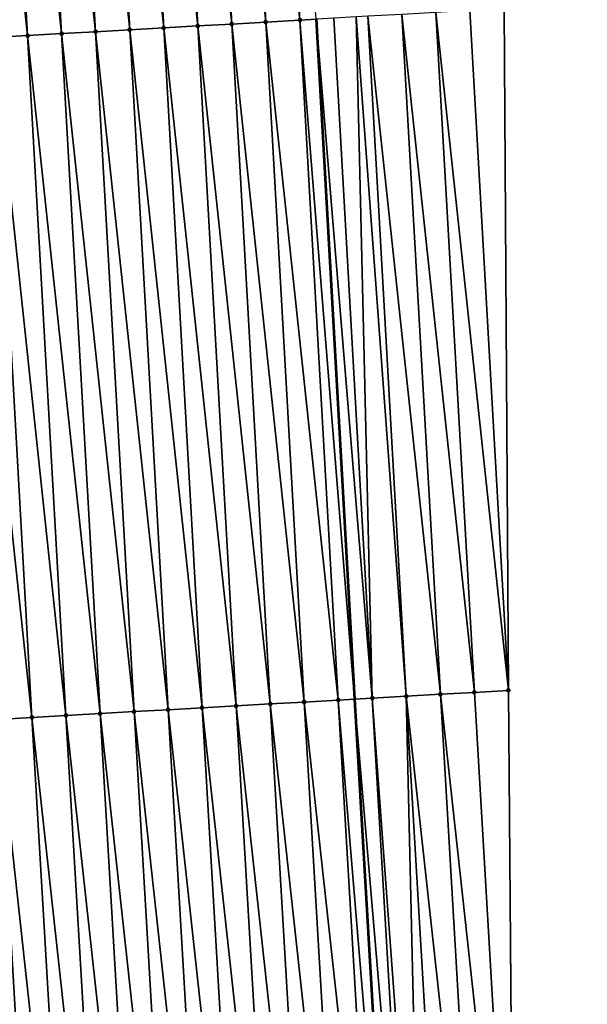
# Model space of a CAD drawing. Header units: feet. Extents: x 2007189 to 2022806, y 818621 to 837694.
# Tile 289 of 656: x 2011400 to 2011417, y 827919 to 827948. Entities that reach past the tile are written whole.
import ezdxf

# ---------------------------------------------------------------- set-up
doc = ezdxf.new("R2010")
doc.units = ezdxf.units.FT
doc.header["$MEASUREMENT"] = 0
for name, color, linetype, lineweight in [('EP_Travel Lane', 172, 'Continuous', 53), ('Road Shots', 141, 'Continuous', 100), ('Road X-Section', 40, 'Continuous', 13)]:
    doc.layers.add(name, color=color, linetype=linetype, lineweight=lineweight)
doc.layers.add('I-77-MM17-21_SB-Surface-Border', color=7, linetype='Continuous')
doc.layers.add('I-77-MM17-21_SB-Surface-TIN', color=7, linetype='Continuous')

msp = doc.modelspace()

# ---------------------------------------------------------------- linework, layer by layer
at = {"layer": 'EP_Travel Lane'}
msp.add_polyline3d([(2011409.04316171, 827948.2270150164, 310.9846433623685), (2011410.169918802, 827928.2592545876, 310.8458249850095), (2011411.330067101, 827908.479919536, 310.7215477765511), (2011412.731529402, 827888.5294200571, 310.6054672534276), (2011414.132993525, 827868.5788946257, 310.4939061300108), (2011415.534457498, 827848.62837135, 310.3819786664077), (2011416.96838577, 827828.8682910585, 310.2899711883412), (2011418.649873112, 827808.9391358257, 310.247809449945), (2011420.33135064, 827789.0100969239, 310.1681528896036), (2011422.012834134, 827769.0809873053, 310.1113207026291), (2011423.720994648, 827749.3435249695, 310.0178631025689), (2011425.680445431, 827729.4397837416, 309.9706339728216), (2011427.639887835, 827709.5361276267, 309.8995087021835), (2011429.599320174, 827689.6325737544, 309.7996752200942), (2011431.582848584, 827669.8592942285, 309.7448430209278), (2011433.791590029, 827649.9815988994, 309.6945927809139), (2011436.000330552, 827630.1039118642, 309.639999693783), (2011438.209076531, 827610.2261757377, 309.6110393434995)], dxfattribs=at)
at = {"layer": 'I-77-MM17-21_SB-Surface-Border', "color": 3, "linetype": 'Continuous', "lineweight": -3}
msp.add_polyline3d([(2011414.554255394, 827948.5394865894, 310.739899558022), (2011414.682612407, 827928.5151821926, 310.6348877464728), (2011414.843438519, 827908.7277827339, 310.5673991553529), (2011416.245883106, 827888.7773809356, 310.4463364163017), (2011418.64584668, 827868.8973776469, 310.2771254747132), (2011420.048297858, 827848.946882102, 310.1724531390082), (2011422.471112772, 827829.3334139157, 310.0210157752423), (2011424.152601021, 827809.4042479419, 309.9823096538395), (2011425.834083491, 827789.4751504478, 309.9215481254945), (2011427.515572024, 827769.5459811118, 309.8839816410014), (2011429.215421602, 827749.8852284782, 309.7961838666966), (2011431.174863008, 827729.9815825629, 309.722194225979), (2011433.134304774, 827710.0779329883, 309.6492331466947), (2011434.098569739, 827690.0761857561, 309.6113424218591), (2011437.063461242, 827670.4518728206, 309.5083658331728), (2011439.211739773, 827650.5676363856, 309.4626476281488), (2011440.365810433, 827630.5759257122, 309.4483416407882), (2011443.508296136, 827610.7991700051, 309.3677215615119)], dxfattribs=at)
at = {"layer": 'I-77-MM17-21_SB-Surface-TIN', "color": 128, "linetype": 'Continuous', "lineweight": -3}
for points in [[(2011406.567075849, 827948.0867537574, 311.0732965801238), (2011405.440321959, 827968.0544565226, 311.2216242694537), (2011404.441921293, 827967.9979220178, 311.2538714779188)], [(2011407.565475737, 827948.1433020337, 311.038775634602), (2011406.438722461, 827968.1109938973, 311.188903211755), (2011405.440321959, 827968.0544565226, 311.2216242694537)], [(2011406.567075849, 827948.0867537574, 311.0732965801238), (2011407.565475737, 827948.1433020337, 311.038775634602), (2011405.440321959, 827968.0544565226, 311.2216242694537)], [(2011408.563873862, 827948.1998815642, 310.9990944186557), (2011407.437120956, 827968.1675668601, 311.1503063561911), (2011406.438722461, 827968.1109938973, 311.188903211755)], [(2011407.565475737, 827948.1433020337, 311.038775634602), (2011408.563873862, 827948.1998815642, 310.9990944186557), (2011406.438722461, 827968.1109938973, 311.188903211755)], [(2011408.563873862, 827948.1998815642, 310.9990944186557), (2011409.04316171, 827948.2270150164, 310.9846433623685), (2011407.437120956, 827968.1675668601, 311.1503063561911)], [(2011401.57507409, 827947.80405348, 311.2391147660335), (2011400.448315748, 827967.7718351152, 311.3744206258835), (2011399.449914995, 827967.7153021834, 311.4064081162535)], [(2011402.573475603, 827947.8605729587, 311.2093484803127), (2011401.446718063, 827967.8283403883, 311.346999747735), (2011400.448315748, 827967.7718351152, 311.3744206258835)], [(2011401.57507409, 827947.80405348, 311.2391147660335), (2011402.573475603, 827947.8605729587, 311.2093484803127), (2011400.448315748, 827967.7718351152, 311.3744206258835)], [(2011403.571875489, 827947.9171212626, 311.1748229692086), (2011402.445118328, 827967.8848819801, 311.3135824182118), (2011401.446718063, 827967.8283403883, 311.346999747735)], [(2011402.573475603, 827947.8605729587, 311.2093484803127), (2011403.571875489, 827947.9171212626, 311.1748229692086), (2011401.446718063, 827967.8283403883, 311.346999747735)], [(2011404.570275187, 827947.973672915, 311.1397446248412), (2011403.443520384, 827967.9413918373, 311.2854046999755), (2011402.445118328, 827967.8848819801, 311.3135824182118)], [(2011403.571875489, 827947.9171212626, 311.1748229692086), (2011404.570275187, 827947.973672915, 311.1397446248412), (2011402.445118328, 827967.8848819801, 311.3135824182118)], [(2011405.568674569, 827948.0302301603, 311.1037428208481), (2011404.441921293, 827967.9979220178, 311.2538714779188), (2011403.443520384, 827967.9413918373, 311.2854046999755)], [(2011404.570275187, 827947.973672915, 311.1397446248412), (2011405.568674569, 827948.0302301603, 311.1037428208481), (2011403.443520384, 827967.9413918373, 311.2854046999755)], [(2011405.568674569, 827948.0302301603, 311.1037428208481), (2011406.567075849, 827948.0867537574, 311.0732965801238), (2011404.441921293, 827967.9979220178, 311.2538714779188)], [(2011400.576672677, 827947.7475322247, 311.2691743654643), (2011399.449914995, 827967.7153021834, 311.4064081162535), (2011398.451515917, 827967.6587395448, 311.443300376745)], [(2011399.578272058, 827947.6909969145, 311.301554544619), (2011400.576672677, 827947.7475322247, 311.2691743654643), (2011398.451515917, 827967.6587395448, 311.443300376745)], [(2011400.576672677, 827947.7475322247, 311.2691743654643), (2011401.57507409, 827947.80405348, 311.2391147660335), (2011399.449914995, 827967.7153021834, 311.4064081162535)], [(2011412.685823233, 827928.4018977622, 310.7349510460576), (2011411.559071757, 827948.3695577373, 310.8903564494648), (2011410.560675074, 827948.3129526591, 310.9342557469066)], [(2011413.684218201, 827928.4585332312, 310.6860332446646), (2011412.557465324, 827948.4262180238, 310.8373419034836), (2011411.559071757, 827948.3695577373, 310.8903564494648)], [(2011412.685823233, 827928.4018977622, 310.7349510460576), (2011413.684218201, 827928.4585332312, 310.6860332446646), (2011411.559071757, 827948.3695577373, 310.8903564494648)], [(2011414.682612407, 827928.5151821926, 310.6348877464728), (2011413.555860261, 827948.4828540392, 310.788334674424), (2011412.557465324, 827948.4262180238, 310.8373419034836)], [(2011413.684218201, 827928.4585332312, 310.6860332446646), (2011414.682612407, 827928.5151821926, 310.6348877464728), (2011412.557465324, 827948.4262180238, 310.8373419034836)], [(2011414.682612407, 827928.5151821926, 310.6348877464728), (2011414.554255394, 827948.5394865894, 310.739899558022), (2011413.555860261, 827948.4828540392, 310.788334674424)], [(2011407.693832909, 827928.1189948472, 310.9342299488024), (2011406.567075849, 827948.0867537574, 311.0732965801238), (2011405.568674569, 827948.0302301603, 311.1037428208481)], [(2011408.689965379, 827928.1753977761, 310.9025719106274), (2011407.565475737, 827948.1433020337, 311.038775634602), (2011406.567075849, 827948.0867537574, 311.0732965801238)], [(2011407.693832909, 827928.1189948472, 310.9342299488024), (2011408.689965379, 827928.1753977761, 310.9025719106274), (2011406.567075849, 827948.0867537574, 311.0732965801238)], [(2011409.690632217, 827928.2320996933, 310.8638171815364), (2011408.563873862, 827948.1998815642, 310.9990944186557), (2011407.565475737, 827948.1433020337, 311.038775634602)], [(2011408.689965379, 827928.1753977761, 310.9025719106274), (2011408.692233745, 827928.1755263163, 310.9024831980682), (2011407.565475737, 827948.1433020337, 311.038775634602)], [(2011408.692233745, 827928.1755263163, 310.9024831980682), (2011409.690632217, 827928.2320996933, 310.8638171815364), (2011407.565475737, 827948.1433020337, 311.038775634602)], [(2011408.563873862, 827948.1998815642, 310.9990944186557), (2011410.169918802, 827928.2592545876, 310.8458249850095), (2011409.04316171, 827948.2270150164, 310.9846433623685)], [(2011409.690632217, 827928.2320996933, 310.8638171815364), (2011410.169918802, 827928.2592545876, 310.8458249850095), (2011408.563873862, 827948.1998815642, 310.9990944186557)], [(2011410.689031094, 827928.2886658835, 310.8263377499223), (2011409.56227526, 827948.2564030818, 310.9689915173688), (2011409.04316171, 827948.2270150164, 310.9846433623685)], [(2011410.689031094, 827928.2886658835, 310.8263377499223), (2011409.04316171, 827948.2270150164, 310.9846433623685), (2011410.169918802, 827928.2592545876, 310.8458249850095)], [(2011410.689031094, 827928.2886658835, 310.8263377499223), (2011410.219690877, 827948.2936361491, 310.9466280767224), (2011409.56227526, 827948.2564030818, 310.9689915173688)], [(2011411.687428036, 827928.3452663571, 310.783197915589), (2011410.560675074, 827948.3129526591, 310.9342557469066), (2011410.219690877, 827948.2936361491, 310.9466280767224)], [(2011410.689031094, 827928.2886658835, 310.8263377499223), (2011411.687428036, 827928.3452663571, 310.783197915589), (2011410.219690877, 827948.2936361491, 310.9466280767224)], [(2011411.687428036, 827928.3452663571, 310.783197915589), (2011412.685823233, 827928.4018977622, 310.7349510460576), (2011410.560675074, 827948.3129526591, 310.9342557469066)], [(2011402.701831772, 827927.8362835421, 311.101872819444), (2011401.57507409, 827947.80405348, 311.2391147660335), (2011400.576672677, 827947.7475322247, 311.2691743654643)], [(2011403.700232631, 827927.8928146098, 311.0701923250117), (2011402.573475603, 827947.8605729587, 311.2093484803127), (2011401.57507409, 827947.80405348, 311.2391147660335)], [(2011402.701831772, 827927.8362835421, 311.101872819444), (2011403.700232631, 827927.8928146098, 311.0701923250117), (2011401.57507409, 827947.80405348, 311.2391147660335)], [(2011404.698632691, 827927.9493598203, 311.0361767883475), (2011403.571875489, 827947.9171212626, 311.1748229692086), (2011402.573475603, 827947.8605729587, 311.2093484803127)], [(2011403.700232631, 827927.8928146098, 311.0701923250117), (2011404.698632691, 827927.9493598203, 311.0361767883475), (2011402.573475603, 827947.8605729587, 311.2093484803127)], [(2011405.697032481, 827928.0059098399, 311.001367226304), (2011404.570275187, 827947.973672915, 311.1397446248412), (2011403.571875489, 827947.9171212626, 311.1748229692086)], [(2011404.698632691, 827927.9493598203, 311.0361767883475), (2011405.697032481, 827928.0059098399, 311.001367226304), (2011403.571875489, 827947.9171212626, 311.1748229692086)], [(2011406.695431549, 827928.0624726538, 310.9644452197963), (2011405.568674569, 827948.0302301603, 311.1037428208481), (2011404.570275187, 827947.973672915, 311.1397446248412)], [(2011405.697032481, 827928.0059098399, 311.001367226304), (2011406.695431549, 827928.0624726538, 310.9644452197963), (2011404.570275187, 827947.973672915, 311.1397446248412)], [(2011406.695431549, 827928.0624726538, 310.9644452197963), (2011407.693832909, 827928.1189948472, 310.9342299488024), (2011405.568674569, 827948.0302301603, 311.1037428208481)], [(2011400.705031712, 827927.7231920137, 311.170086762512), (2011399.578272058, 827947.6909969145, 311.301554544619), (2011398.579872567, 827947.6344416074, 311.3372363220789)], [(2011399.706632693, 827927.6666283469, 311.2071495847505), (2011400.705031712, 827927.7231920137, 311.170086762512), (2011398.579872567, 827947.6344416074, 311.3372363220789)], [(2011401.703431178, 827927.7797477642, 311.1343310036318), (2011400.576672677, 827947.7475322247, 311.2691743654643), (2011399.578272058, 827947.6909969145, 311.301554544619)], [(2011400.705031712, 827927.7231920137, 311.170086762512), (2011401.703431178, 827927.7797477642, 311.1343310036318), (2011399.578272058, 827947.6909969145, 311.301554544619)], [(2011401.703431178, 827927.7797477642, 311.1343310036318), (2011402.701831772, 827927.8362835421, 311.101872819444), (2011400.576672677, 827947.7475322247, 311.2691743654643)], [(2011413.845921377, 827908.6573579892, 310.6201105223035), (2011412.685823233, 827928.4018977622, 310.7349510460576), (2011411.687428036, 827928.3452663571, 310.783197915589)], [(2011414.843438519, 827908.7277827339, 310.5673991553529), (2011413.684218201, 827928.4585332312, 310.6860332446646), (2011412.685823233, 827928.4018977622, 310.7349510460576)], [(2011413.845921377, 827908.6573579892, 310.6201105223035), (2011414.843438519, 827908.7277827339, 310.5673991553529), (2011412.685823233, 827928.4018977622, 310.7349510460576)], [(2011414.843438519, 827908.7277827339, 310.5673991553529), (2011414.682612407, 827928.5151821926, 310.6348877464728), (2011413.684218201, 827928.4585332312, 310.6860332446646)], [(2011408.858303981, 827908.3056850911, 310.804780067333), (2011407.693832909, 827928.1189948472, 310.9342299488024), (2011406.695431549, 827928.0624726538, 310.9644452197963)], [(2011409.855829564, 827908.3759897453, 310.7730826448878), (2011408.689965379, 827928.1753977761, 310.9025719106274), (2011407.693832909, 827928.1189948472, 310.9342299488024)], [(2011408.858303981, 827908.3056850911, 310.804780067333), (2011409.855829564, 827908.3759897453, 310.7730826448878), (2011407.693832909, 827928.1189948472, 310.9342299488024)], [(2011409.855829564, 827908.3759897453, 310.7730826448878), (2011408.692233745, 827928.1755263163, 310.9024831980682), (2011408.689965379, 827928.1753977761, 310.9025719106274)], [(2011410.853353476, 827908.4463181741, 310.7372250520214), (2011409.690632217, 827928.2320996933, 310.8638171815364), (2011408.692233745, 827928.1755263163, 310.9024831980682)], [(2011409.855829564, 827908.3759897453, 310.7730826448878), (2011410.853353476, 827908.4463181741, 310.7372250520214), (2011408.692233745, 827928.1755263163, 310.9024831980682)], [(2011409.690632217, 827928.2320996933, 310.8638171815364), (2011411.330067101, 827908.479919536, 310.7215477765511), (2011410.169918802, 827928.2592545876, 310.8458249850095)], [(2011410.853353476, 827908.4463181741, 310.7372250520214), (2011411.330067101, 827908.479919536, 310.7215477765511), (2011409.690632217, 827928.2320996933, 310.8638171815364)], [(2011411.850878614, 827908.5166291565, 310.7044202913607), (2011410.689031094, 827928.2886658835, 310.8263377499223), (2011410.169918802, 827928.2592545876, 310.8458249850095)], [(2011411.850878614, 827908.5166291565, 310.7044202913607), (2011410.169918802, 827928.2592545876, 310.8458249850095), (2011411.330067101, 827908.479919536, 310.7215477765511)], [(2011412.146255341, 827908.5374530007, 310.6939942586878), (2011411.687428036, 827928.3452663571, 310.783197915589), (2011410.689031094, 827928.2886658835, 310.8263377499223)], [(2011411.850878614, 827908.5166291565, 310.7044202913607), (2011412.146255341, 827908.5374530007, 310.6939942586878), (2011410.689031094, 827928.2886658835, 310.8263377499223)], [(2011412.146255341, 827908.5374530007, 310.6939942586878), (2011412.848401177, 827908.5869767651, 310.6652065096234), (2011411.687428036, 827928.3452663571, 310.783197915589)], [(2011412.848401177, 827908.5869767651, 310.6652065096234), (2011413.845921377, 827908.6573579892, 310.6201105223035), (2011411.687428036, 827928.3452663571, 310.783197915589)], [(2011403.870685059, 827907.9540338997, 310.9856512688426), (2011402.701831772, 827927.8362835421, 311.101872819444), (2011401.703431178, 827927.7797477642, 311.1343310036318)], [(2011404.868210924, 827908.0243345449, 310.9546553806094), (2011403.700232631, 827927.8928146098, 311.0701923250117), (2011402.701831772, 827927.8362835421, 311.101872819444)], [(2011403.870685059, 827907.9540338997, 310.9856512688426), (2011404.868210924, 827908.0243345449, 310.9546553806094), (2011402.701831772, 827927.8362835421, 311.101872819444)], [(2011405.86573528, 827908.0946566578, 310.91990294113), (2011404.698632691, 827927.9493598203, 311.0361767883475), (2011403.700232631, 827927.8928146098, 311.0701923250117)], [(2011404.868210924, 827908.0243345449, 310.9546553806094), (2011405.86573528, 827908.0946566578, 310.91990294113), (2011403.700232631, 827927.8928146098, 311.0701923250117)], [(2011406.863258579, 827908.1649938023, 310.8825202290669), (2011405.697032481, 827928.0059098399, 311.001367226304), (2011404.698632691, 827927.9493598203, 311.0361767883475)], [(2011405.86573528, 827908.0946566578, 310.91990294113), (2011406.863258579, 827908.1649938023, 310.8825202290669), (2011404.698632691, 827927.9493598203, 311.0361767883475)], [(2011407.860780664, 827908.2353482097, 310.8421167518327), (2011406.695431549, 827928.0624726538, 310.9644452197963), (2011405.697032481, 827928.0059098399, 311.001367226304)], [(2011406.863258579, 827908.1649938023, 310.8825202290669), (2011407.860780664, 827908.2353482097, 310.8421167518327), (2011405.697032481, 827928.0059098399, 311.001367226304)], [(2011407.860780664, 827908.2353482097, 310.8421167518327), (2011408.858303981, 827908.3056850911, 310.804780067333), (2011406.695431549, 827928.0624726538, 310.9644452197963)], [(2011400.878114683, 827907.7430292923, 311.0966049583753), (2011399.706632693, 827927.6666283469, 311.2071495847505), (2011398.708225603, 827927.6100857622, 311.2406676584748)], [(2011400.878114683, 827907.7430292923, 311.0966049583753), (2011398.708225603, 827927.6100857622, 311.2406676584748), (2011399.880585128, 827907.6726884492, 311.1345551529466)], [(2011401.875636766, 827907.8133837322, 311.0561958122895), (2011400.705031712, 827927.7231920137, 311.170086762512), (2011399.706632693, 827927.6666283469, 311.2071495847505)], [(2011400.878114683, 827907.7430292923, 311.0966049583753), (2011401.875636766, 827907.8133837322, 311.0561958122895), (2011399.706632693, 827927.6666283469, 311.2071495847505)], [(2011402.87315997, 827907.8837222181, 311.0185783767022), (2011401.703431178, 827927.7797477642, 311.1343310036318), (2011400.705031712, 827927.7231920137, 311.170086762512)], [(2011401.875636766, 827907.8133837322, 311.0561958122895), (2011402.87315997, 827907.8837222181, 311.0185783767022), (2011400.705031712, 827927.7231920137, 311.170086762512)], [(2011402.87315997, 827907.8837222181, 311.0185783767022), (2011403.870685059, 827907.9540338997, 310.9856512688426), (2011401.703431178, 827927.7797477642, 311.1343310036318)]]:
    msp.add_3dface(points, dxfattribs=at)
at = {"layer": 'Road Shots', "lineweight": 100}
for p in [(2011406.567075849, 827948.0867537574, 311.0732965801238), (2011407.565475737, 827948.1433020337, 311.038775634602), (2011408.563873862, 827948.1998815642, 310.9990944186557), (2011401.57507409, 827947.80405348, 311.2391147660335), (2011402.573475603, 827947.8605729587, 311.2093484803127), (2011403.571875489, 827947.9171212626, 311.1748229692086), (2011404.570275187, 827947.973672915, 311.1397446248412), (2011405.568674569, 827948.0302301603, 311.1037428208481), (2011400.576672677, 827947.7475322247, 311.2691743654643), (2011412.685823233, 827928.4018977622, 310.7349510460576), (2011413.684218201, 827928.4585332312, 310.6860332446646), (2011414.682612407, 827928.5151821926, 310.6348877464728), (2011407.693832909, 827928.1189948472, 310.9342299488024), (2011408.689965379, 827928.1753977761, 310.9025719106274), (2011408.692233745, 827928.1755263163, 310.9024831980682), (2011409.690632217, 827928.2320996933, 310.8638171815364), (2011410.689031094, 827928.2886658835, 310.8263377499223), (2011411.687428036, 827928.3452663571, 310.783197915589), (2011402.701831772, 827927.8362835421, 311.101872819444), (2011403.700232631, 827927.8928146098, 311.0701923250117), (2011404.698632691, 827927.9493598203, 311.0361767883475), (2011405.697032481, 827928.0059098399, 311.001367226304), (2011406.695431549, 827928.0624726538, 310.9644452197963), (2011400.705031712, 827927.7231920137, 311.170086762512), (2011401.703431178, 827927.7797477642, 311.1343310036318)]:
    msp.add_point(p, dxfattribs=at)
at = {"layer": 'Road X-Section', "extrusion": (-0.05633815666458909, 0.9983933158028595, 0.006066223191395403), "elevation": 713300.7843946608, "flags": 128}
msp.add_lwpolyline([(-2054865.749720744, -4016.375761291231), (-2054864.749720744, -4016.327325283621), (-2054863.749720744, -4016.278317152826), (-2054862.749720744, -4016.225301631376), (-2054861.749720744, -4016.181401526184), (-2054861.40818986, -4016.169028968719), (-2054860.749720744, -4016.146665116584), (-2054859.749720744, -4016.116561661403), (-2054858.749720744, -4016.07687971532), (-2054857.749720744, -4016.042358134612), (-2054856.749720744, -4016.011911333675), (-2054855.749720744, -4015.975908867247), (-2054854.749720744, -4015.940829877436), (-2054853.749720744, -4015.906303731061), (-2054852.749720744, -4015.876536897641), (-2054851.749720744, -4015.846476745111), (-2054850.749720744, -4015.814095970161), (-2054849.749720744, -4015.778413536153), (-2054848.749720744, -4015.747367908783), (-2054847.749720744, -4015.719532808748), (-2054846.749720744, -4015.69073468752), (-2054845.749720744, -4015.658464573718), (-2054844.749720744, -4015.625742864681), (-2054843.749720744, -4015.591787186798), (-2054842.749720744, -4015.551727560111), (-2054841.749720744, -4015.51394745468), (-2054840.749720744, -4015.479156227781), (-2054839.749720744, -4015.442331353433), (-2054838.749720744, -4015.403882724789), (-2054837.749720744, -4015.372113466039), (-2054836.749720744, -4015.341773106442), (-2054835.749720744, -4015.301475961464), (-2054834.749720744, -4015.264276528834), (-2054833.749720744, -4015.230186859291), (-2054832.749720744, -4015.194951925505), (-2054831.749720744, -4015.159618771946), (-2054830.749720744, -4015.122309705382), (-2054829.749720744, -4015.082219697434), (-2054828.749720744, -4015.042373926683), (-2054827.749720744, -4015.003711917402), (-2054826.749720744, -4014.965411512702), (-2054825.749720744, -4014.928982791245), (-2054824.749720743, -4014.893307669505), (-2054823.749720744, -4014.860394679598), (-2054822.749720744, -4014.827078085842), (-2054821.749720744, -4014.791037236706), (-2054821.11666605, -4014.767252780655)], dxfattribs=at)
at = {"layer": 'Road X-Section', "extrusion": (-0.05633815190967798, 0.9983933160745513, 0.006066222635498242), "elevation": 713280.7941834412, "flags": 128}
msp.add_lwpolyline([(-2054864.746323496, -4016.359111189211), (-2054863.746323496, -4016.307964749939), (-2054862.746323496, -4016.259046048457), (-2054861.746323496, -4016.210798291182), (-2054860.746323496, -4016.167657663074), (-2054859.746323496, -4016.130177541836), (-2054858.746323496, -4016.091510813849), (-2054858.744051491, -4016.091422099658), (-2054857.746323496, -4016.059763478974), (-2054856.746323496, -4016.029547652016), (-2054855.746323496, -4015.992624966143), (-2054854.746323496, -4015.957814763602), (-2054853.746323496, -4015.923798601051), (-2054852.746323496, -4015.892117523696), (-2054851.746323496, -4015.859658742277), (-2054850.746323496, -4015.823902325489), (-2054849.746323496, -4015.786838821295), (-2054848.746323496, -4015.753320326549), (-2054847.746323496, -4015.724831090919), (-2054846.746323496, -4015.693967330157), (-2054845.746323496, -4015.657223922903), (-2054844.746323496, -4015.621033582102), (-2054843.746323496, -4015.583858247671), (-2054842.746323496, -4015.543815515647), (-2054841.746323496, -4015.507327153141), (-2054840.746323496, -4015.470775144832), (-2054839.746323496, -4015.433211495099), (-2054838.746323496, -4015.395580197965), (-2054837.746323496, -4015.363334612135), (-2054836.746323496, -4015.328031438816), (-2054836.283194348, -4015.307961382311), (-2054835.746323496, -4015.281965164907), (-2054834.746323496, -4015.241478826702), (-2054834.087861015, -4015.220829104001), (-2054833.746323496, -4015.210334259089), (-2054832.746323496, -4015.176558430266), (-2054831.746323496, -4015.139900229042), (-2054830.746323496, -4015.101008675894), (-2054829.746323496, -4015.057120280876), (-2054828.746323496, -4015.014438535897), (-2054827.746323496, -4014.974874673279), (-2054826.746323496, -4014.93768950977), (-2054825.746323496, -4014.902387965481), (-2054824.746323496, -4014.865787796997), (-2054823.746323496, -4014.824149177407), (-2054822.746323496, -4014.781966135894), (-2054821.746323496, -4014.745160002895), (-2054821.031765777, -4014.721426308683), (-2054820.746323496, -4014.71248354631), (-2054820.267289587, -4014.697888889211), (-2054820.267289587, -4014.697888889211)], dxfattribs=at)

doc.saveas('drawing.dxf')
